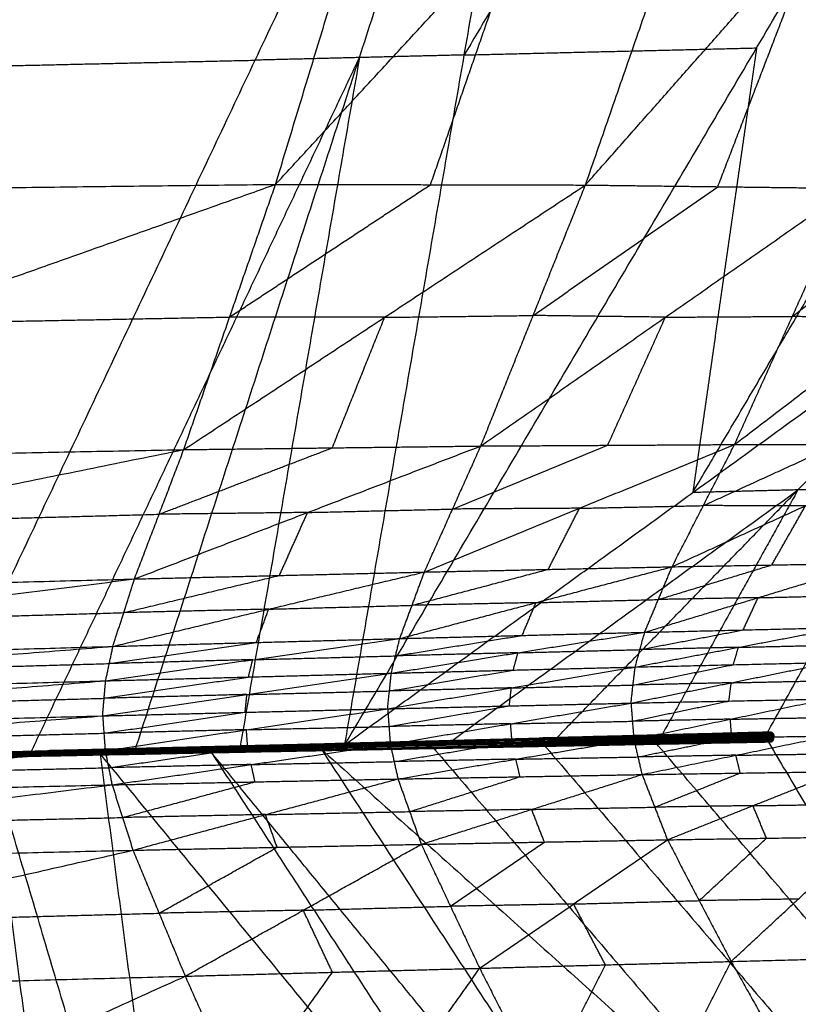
# Model space of a CAD drawing. Header units: millimetres. Extents: x -106 to 110, y -96 to 120.
# Tile 927 of 1020: x 106.1 to 107.42, y 14.68 to 16.34. Entities that reach past the tile are written whole.
import ezdxf

# ---------------------------------------------------------------- set-up
doc = ezdxf.new("R2010")
doc.units = ezdxf.units.MM
doc.header["$MEASUREMENT"] = 0
doc.layers.add('Default', color=7, linetype='Continuous', true_color=0x000000)

msp = doc.modelspace()

# ---------------------------------------------------------------- linework, layer by layer
at = {"layer": 'Default'}
for points in [[(106.6548, 15.118, 12.2465), (107.351, 16.2961, 11.5933), (108.0472, 17.4743, 10.9402)], [(105.9475, 15.1005, 11.8203), (106.5031, 16.2754, 11.0825), (107.0587, 17.4504, 10.3447)], [(106.3003, 15.1092, 12.0322), (106.6795, 16.2798, 11.1885), (107.0587, 17.4504, 10.3447)], [(106.6548, 15.118, 12.2465), (106.8567, 16.2842, 11.2956), (107.0587, 17.4504, 10.3447)], [(107.5529, 17.4623, 10.6424), (107.2048, 16.8733, 10.969), (106.8567, 16.2842, 11.2956)], [(106.5466, 17.4389, 10.0416), (106.2688, 16.8514, 10.4106), (105.991, 16.2639, 10.7795)], [(105.311, 16.0509, 13.5824), (106.0641, 16.518, 13.6218), (106.8172, 16.9851, 13.6612)], [(106.5376, 16.0654, 13.6896), (106.6774, 16.5252, 13.6754), (106.8172, 16.9851, 13.6612)], [(106.5376, 16.0654, 13.6896), (106.9584, 16.522, 13.6107), (107.3792, 16.9785, 13.5318)], [(107.0616, 16.0643, 13.6201), (107.2204, 16.5214, 13.576), (107.3792, 16.9785, 13.5318)], [(107.0616, 16.0643, 13.6201), (107.4598, 16.515, 13.474), (107.8581, 16.9656, 13.3278)], [(107.243, 15.5443, 12.1275), (107.5911, 16.1333, 11.801), (107.9392, 16.7224, 11.4744)], [(106.7996, 16.0649, 13.6549), (106.879, 16.2934, 13.6328), (106.9584, 16.522, 13.6107)], [(107.2854, 16.0615, 13.5527), (107.3726, 16.2882, 13.5133), (107.4598, 16.515, 13.474)], [(106.8567, 16.2842, 11.2956), (106.7681, 16.282, 11.242), (106.6795, 16.2798, 11.1885)], [(106.8567, 16.2842, 11.2956), (107.1038, 16.2902, 11.4444), (107.351, 16.2961, 11.5933)], [(107.351, 16.2961, 11.5933), (107.297, 15.9202, 11.8604), (107.243, 15.5443, 12.1275)], [(105.991, 16.2639, 10.7795), (106.2471, 16.2697, 10.931), (106.5031, 16.2754, 11.0825)], [(106.1239, 15.1048, 11.9263), (106.4017, 15.6923, 11.5574), (106.6795, 16.2798, 11.1885)], [(106.6795, 16.2798, 11.1885), (106.5785, 15.6967, 11.6639), (106.4775, 15.1136, 12.1394)], [(106.6795, 16.2798, 11.1885), (106.5913, 16.2776, 11.1355), (106.5031, 16.2754, 11.0825)], [(105.2071, 15.5938, 13.5599), (105.8724, 15.8296, 13.6248), (106.5376, 16.0654, 13.6896)], [(105.311, 16.0509, 13.5824), (105.9243, 16.0581, 13.636), (106.5376, 16.0654, 13.6896)], [(106.3824, 15.6169, 13.7106), (106.46, 15.8411, 13.7001), (106.5376, 16.0654, 13.6896)], [(106.3824, 15.6169, 13.7106), (106.722, 15.8406, 13.6654), (107.0616, 16.0643, 13.6201)], [(106.46, 15.8411, 13.7001), (106.6298, 15.953, 13.6775), (106.7996, 16.0649, 13.6549)], [(106.5376, 16.0654, 13.6896), (106.7996, 16.0649, 13.6549), (107.0616, 16.0643, 13.6201)], [(106.8847, 15.623, 13.6748), (106.9732, 15.8437, 13.6475), (107.0616, 16.0643, 13.6201)], [(106.8847, 15.623, 13.6748), (107.1969, 15.8408, 13.58), (107.5091, 16.0587, 13.4852)], [(106.9732, 15.8437, 13.6475), (107.1293, 15.9526, 13.6001), (107.2854, 16.0615, 13.5527)], [(107.0616, 16.0643, 13.6201), (107.2854, 16.0615, 13.5527), (107.5091, 16.0587, 13.4852)], [(107.3138, 15.6255, 13.5786), (107.4114, 15.8421, 13.5319), (107.5091, 16.0587, 13.4852)], [(107.4114, 15.8421, 13.5319), (107.5503, 15.9481, 13.4627), (107.6891, 16.0541, 13.3936)], [(107.3138, 15.6255, 13.5786), (107.5915, 15.8375, 13.4403), (107.8692, 16.0495, 13.302)], [(106.6548, 15.118, 12.2465), (107.243, 15.5443, 12.1275), (107.8312, 15.9705, 12.0086)], [(107.0107, 15.1271, 12.4628), (107.421, 15.5488, 12.2357), (107.8312, 15.9705, 12.0086)], [(107.3681, 15.1362, 12.6812), (107.5997, 15.5534, 12.3449), (107.8312, 15.9705, 12.0086)], [(105.8724, 15.8296, 13.6248), (106.1662, 15.8354, 13.6625), (106.46, 15.8411, 13.7001)], [(106.722, 15.8406, 13.6654), (106.591, 15.8409, 13.6827), (106.46, 15.8411, 13.7001)], [(106.6335, 15.6199, 13.6927), (106.6778, 15.7303, 13.679), (106.722, 15.8406, 13.6654)], [(106.722, 15.8406, 13.6654), (106.8476, 15.8421, 13.6564), (106.9732, 15.8437, 13.6475)], [(107.1969, 15.8408, 13.58), (107.085, 15.8422, 13.6137), (106.9732, 15.8437, 13.6475)], [(107.0993, 15.6242, 13.6267), (107.1481, 15.7325, 13.6034), (107.1969, 15.8408, 13.58)], [(107.1969, 15.8408, 13.58), (107.3042, 15.8415, 13.5559), (107.4114, 15.8421, 13.5319)], [(107.5915, 15.8375, 13.4403), (107.5015, 15.8398, 13.4861), (107.4114, 15.8421, 13.5319)], [(105.1515, 15.3673, 13.5492), (105.7669, 15.4921, 13.6299), (106.3824, 15.6169, 13.7106)], [(105.2071, 15.5938, 13.5599), (105.7948, 15.6053, 13.6353), (106.3824, 15.6169, 13.7106)], [(106.299, 15.3982, 13.7238), (106.5918, 15.5106, 13.6993), (106.8847, 15.623, 13.6748)], [(106.299, 15.3982, 13.7238), (106.3407, 15.5076, 13.7172), (106.3824, 15.6169, 13.7106)], [(106.3407, 15.5076, 13.7172), (106.4871, 15.5638, 13.705), (106.6335, 15.6199, 13.6927)], [(106.3824, 15.6169, 13.7106), (106.6335, 15.6199, 13.6927), (106.8847, 15.623, 13.6748)], [(106.7893, 15.4099, 13.7065), (107.0516, 15.5177, 13.6425), (107.3138, 15.6255, 13.5786)], [(106.7893, 15.4099, 13.7065), (106.837, 15.5164, 13.6906), (106.8847, 15.623, 13.6748)], [(106.837, 15.5164, 13.6906), (106.9681, 15.5703, 13.6587), (107.0993, 15.6242, 13.6267)], [(106.8847, 15.623, 13.6748), (107.0993, 15.6242, 13.6267), (107.3138, 15.6255, 13.5786)], [(107.2081, 15.4188, 13.6313), (107.261, 15.5222, 13.6049), (107.3138, 15.6255, 13.5786)], [(107.2081, 15.4188, 13.6313), (107.4337, 15.5219, 13.5337), (107.6593, 15.625, 13.4362)], [(107.261, 15.5222, 13.6049), (107.3738, 15.5737, 13.5561), (107.4866, 15.6253, 13.5074)], [(107.3138, 15.6255, 13.5786), (107.4866, 15.6253, 13.5074), (107.6593, 15.625, 13.4362)], [(107.5997, 15.5534, 12.3449), (107.5103, 15.5511, 12.2903), (107.421, 15.5488, 12.2357)], [(106.8327, 15.1225, 12.3546), (107.1269, 15.3357, 12.2952), (107.421, 15.5488, 12.2357)], [(107.421, 15.5488, 12.2357), (107.3052, 15.3402, 12.4039), (107.1894, 15.1316, 12.572)], [(107.421, 15.5488, 12.2357), (107.332, 15.5465, 12.1816), (107.243, 15.5443, 12.1275)], [(107.0516, 15.5177, 13.6425), (106.9443, 15.5171, 13.6666), (106.837, 15.5164, 13.6906)], [(106.9987, 15.4144, 13.6689), (107.0251, 15.466, 13.6557), (107.0516, 15.5177, 13.6425)], [(107.0516, 15.5177, 13.6425), (107.1563, 15.52, 13.6237), (107.261, 15.5222, 13.6049)], [(107.4337, 15.5219, 13.5337), (107.3473, 15.522, 13.5693), (107.261, 15.5222, 13.6049)], [(107.3767, 15.4219, 13.5712), (107.4052, 15.4719, 13.5525), (107.4337, 15.5219, 13.5337)], [(105.7669, 15.4921, 13.6299), (106.0538, 15.4999, 13.6736), (106.3407, 15.5076, 13.7172)], [(106.5918, 15.5106, 13.6993), (106.4662, 15.5091, 13.7083), (106.3407, 15.5076, 13.7172)], [(106.5441, 15.4041, 13.7152), (106.568, 15.4573, 13.7072), (106.5918, 15.5106, 13.6993)], [(106.5918, 15.5106, 13.6993), (106.7144, 15.5135, 13.695), (106.837, 15.5164, 13.6906)], [(106.7476, 15.2974, 13.7218), (106.9779, 15.3581, 13.6766), (107.2081, 15.4188, 13.6313)], [(106.7893, 15.4099, 13.7065), (106.9987, 15.4144, 13.6689), (107.2081, 15.4188, 13.6313)], [(107.1617, 15.308, 13.6562), (107.3535, 15.3665, 13.5836), (107.5453, 15.4249, 13.5111)], [(107.1617, 15.308, 13.6562), (107.1849, 15.3634, 13.6437), (107.2081, 15.4188, 13.6313)], [(107.1849, 15.3634, 13.6437), (107.2808, 15.3927, 13.6074), (107.3767, 15.4219, 13.5712)], [(107.2081, 15.4188, 13.6313), (107.3767, 15.4219, 13.5712), (107.5453, 15.4249, 13.5111)], [(106.2627, 15.2842, 13.7308), (106.526, 15.3471, 13.7187), (106.7893, 15.4099, 13.7065)], [(106.2808, 15.3412, 13.7273), (106.4125, 15.3727, 13.7212), (106.5441, 15.4041, 13.7152)], [(106.299, 15.3982, 13.7238), (106.5441, 15.4041, 13.7152), (106.7893, 15.4099, 13.7065)], [(106.7476, 15.2974, 13.7218), (106.7685, 15.3536, 13.7142), (106.7893, 15.4099, 13.7065)], [(106.7685, 15.3536, 13.7142), (106.8836, 15.384, 13.6915), (106.9987, 15.4144, 13.6689)], [(105.1276, 15.2515, 13.5451), (105.7133, 15.3249, 13.6345), (106.299, 15.3982, 13.7238)], [(105.1515, 15.3673, 13.5492), (105.7252, 15.3828, 13.6365), (106.299, 15.3982, 13.7238)], [(106.2627, 15.2842, 13.7308), (106.2808, 15.3412, 13.7273), (106.299, 15.3982, 13.7238)], [(107.3535, 15.3665, 13.5836), (107.4368, 15.3685, 13.5561), (107.5201, 15.3704, 13.5285)], [(106.526, 15.3471, 13.7187), (106.6472, 15.3504, 13.7164), (106.7685, 15.3536, 13.7142)], [(106.9779, 15.3581, 13.6766), (106.8732, 15.3559, 13.6954), (106.7685, 15.3536, 13.7142)], [(106.9546, 15.3027, 13.689), (106.9663, 15.3304, 13.6828), (106.9779, 15.3581, 13.6766)], [(106.9779, 15.3581, 13.6766), (107.0814, 15.3608, 13.6601), (107.1849, 15.3634, 13.6437)], [(107.3535, 15.3665, 13.5836), (107.2692, 15.365, 13.6137), (107.1849, 15.3634, 13.6437)], [(107.3284, 15.312, 13.6011), (107.3409, 15.3392, 13.5924), (107.3535, 15.3665, 13.5836)], [(105.7133, 15.3249, 13.6345), (105.9971, 15.333, 13.6809), (106.2808, 15.3412, 13.7273)], [(106.526, 15.3471, 13.7187), (106.4034, 15.3441, 13.723), (106.2808, 15.3412, 13.7273)], [(106.5051, 15.2908, 13.7263), (106.5156, 15.3189, 13.7225), (106.526, 15.3471, 13.7187)], [(106.7333, 15.2389, 13.728), (106.9475, 15.2734, 13.6921), (107.1617, 15.308, 13.6562)], [(106.7404, 15.2681, 13.7249), (106.8475, 15.2854, 13.707), (106.9546, 15.3027, 13.689)], [(106.7476, 15.2974, 13.7218), (106.9546, 15.3027, 13.689), (107.1617, 15.308, 13.6562)], [(107.1457, 15.2493, 13.6658), (107.3203, 15.2826, 13.6059), (107.495, 15.316, 13.546)], [(107.1457, 15.2493, 13.6658), (107.1537, 15.2787, 13.661), (107.1617, 15.308, 13.6562)], [(107.1537, 15.2787, 13.661), (107.241, 15.2953, 13.631), (107.3284, 15.312, 13.6011)], [(107.1617, 15.308, 13.6562), (107.3284, 15.312, 13.6011), (107.495, 15.316, 13.546)], [(105.1198, 15.194, 13.5439), (105.6912, 15.2391, 13.6374), (106.2627, 15.2842, 13.7308)], [(105.1276, 15.2515, 13.5451), (105.6952, 15.2678, 13.638), (106.2627, 15.2842, 13.7308)], [(106.2503, 15.226, 13.7338), (106.499, 15.2617, 13.7278), (106.7476, 15.2974, 13.7218)], [(106.2503, 15.226, 13.7338), (106.2565, 15.2551, 13.7323), (106.2627, 15.2842, 13.7308)], [(106.2565, 15.2551, 13.7323), (106.3808, 15.2729, 13.7293), (106.5051, 15.2908, 13.7263)], [(106.2627, 15.2842, 13.7308), (106.5051, 15.2908, 13.7263), (106.7476, 15.2974, 13.7218)], [(106.7333, 15.2389, 13.728), (106.7404, 15.2681, 13.7249), (106.7476, 15.2974, 13.7218)], [(107.3203, 15.2826, 13.6059), (107.4033, 15.2846, 13.5792), (107.4863, 15.2865, 13.5526)], [(106.499, 15.2617, 13.7278), (106.6197, 15.2649, 13.7264), (106.7404, 15.2681, 13.7249)], [(106.9475, 15.2734, 13.6921), (106.844, 15.2708, 13.7085), (106.7404, 15.2681, 13.7249)], [(106.9395, 15.2441, 13.6969), (106.9435, 15.2588, 13.6945), (106.9475, 15.2734, 13.6921)], [(106.9475, 15.2734, 13.6921), (107.0506, 15.2761, 13.6765), (107.1537, 15.2787, 13.661)], [(107.3203, 15.2826, 13.6059), (107.237, 15.2806, 13.6334), (107.1537, 15.2787, 13.661)], [(107.3116, 15.2532, 13.6125), (107.316, 15.2679, 13.6092), (107.3203, 15.2826, 13.6059)], [(105.6912, 15.2391, 13.6374), (105.9739, 15.2471, 13.6849), (106.2565, 15.2551, 13.7323)], [(106.499, 15.2617, 13.7278), (106.3777, 15.2584, 13.7301), (106.2565, 15.2551, 13.7323)], [(106.4918, 15.2324, 13.7309), (106.4954, 15.247, 13.7294), (106.499, 15.2617, 13.7278)], [(107.1386, 15.1883, 13.6713), (107.3081, 15.2227, 13.6152), (107.4776, 15.2571, 13.5592)], [(107.1421, 15.2188, 13.6685), (107.2269, 15.236, 13.6405), (107.3116, 15.2532, 13.6125)], [(107.1457, 15.2493, 13.6658), (107.3116, 15.2532, 13.6125), (107.4776, 15.2571, 13.5592)], [(106.2452, 15.1667, 13.7359), (106.4892, 15.2028, 13.7319), (106.7333, 15.2389, 13.728)], [(106.2503, 15.226, 13.7338), (106.4918, 15.2324, 13.7309), (106.7333, 15.2389, 13.728)], [(106.7271, 15.1787, 13.7317), (106.9364, 15.214, 13.6987), (107.1457, 15.2493, 13.6658)], [(106.7271, 15.1787, 13.7317), (106.7302, 15.2088, 13.7298), (106.7333, 15.2389, 13.728)], [(106.7302, 15.2088, 13.7298), (106.8348, 15.2264, 13.7133), (106.9395, 15.2441, 13.6969)], [(106.7333, 15.2389, 13.728), (106.9395, 15.2441, 13.6969), (107.1457, 15.2493, 13.6658)], [(107.1386, 15.1883, 13.6713), (107.1421, 15.2188, 13.6685), (107.1457, 15.2493, 13.6658)], [(105.1169, 15.1364, 13.5437), (105.6836, 15.1812, 13.6387), (106.2503, 15.226, 13.7338)], [(105.1198, 15.194, 13.5439), (105.685, 15.21, 13.6389), (106.2503, 15.226, 13.7338)], [(106.2452, 15.1667, 13.7359), (106.2477, 15.1964, 13.7349), (106.2503, 15.226, 13.7338)], [(106.2477, 15.1964, 13.7349), (106.3698, 15.2144, 13.7329), (106.4918, 15.2324, 13.7309)], [(106.9364, 15.214, 13.6987), (107.0393, 15.2164, 13.6836), (107.1421, 15.2188, 13.6685)], [(107.3081, 15.2227, 13.6152), (107.2251, 15.2207, 13.6419), (107.1421, 15.2188, 13.6685)], [(107.3042, 15.1918, 13.6189), (107.3062, 15.2072, 13.6171), (107.3081, 15.2227, 13.6152)], [(107.3081, 15.2227, 13.6152), (107.3909, 15.2244, 13.5891), (107.4737, 15.2262, 13.5629)], [(106.4892, 15.2028, 13.7319), (106.3685, 15.1996, 13.7334), (106.2477, 15.1964, 13.7349)], [(106.4861, 15.1727, 13.7338), (106.4877, 15.1878, 13.7329), (106.4892, 15.2028, 13.7319)], [(106.4892, 15.2028, 13.7319), (106.6097, 15.2058, 13.7309), (106.7302, 15.2088, 13.7298)], [(106.9364, 15.214, 13.6987), (106.8333, 15.2114, 13.7143), (106.7302, 15.2088, 13.7298)], [(106.9329, 15.1835, 13.7015), (106.9346, 15.1987, 13.7001), (106.9364, 15.214, 13.6987)], [(105.6836, 15.1812, 13.6387), (105.9657, 15.1888, 13.6868), (106.2477, 15.1964, 13.7349)], [(106.7271, 15.1787, 13.7317), (106.9329, 15.1835, 13.7015), (107.1386, 15.1883, 13.6713)], [(106.7316, 15.1186, 13.732), (106.9351, 15.1534, 13.7016), (107.1386, 15.1883, 13.6713)], [(107.1386, 15.1883, 13.6713), (107.3042, 15.1918, 13.6189), (107.4698, 15.1952, 13.5666)], [(107.1386, 15.1883, 13.6713), (107.141, 15.1576, 13.6712), (107.1434, 15.127, 13.6712)], [(107.141, 15.1576, 13.6712), (107.2226, 15.1747, 13.6451), (107.3042, 15.1918, 13.6189)], [(107.1434, 15.127, 13.6712), (107.3066, 15.1611, 13.6189), (107.4698, 15.1952, 13.5666)], [(106.2452, 15.1667, 13.7359), (106.4861, 15.1727, 13.7338), (106.7271, 15.1787, 13.7317)], [(106.2473, 15.1373, 13.7362), (106.3667, 15.155, 13.735), (106.4861, 15.1727, 13.7338)], [(106.2495, 15.1078, 13.7365), (106.4883, 15.1433, 13.7341), (106.7271, 15.1787, 13.7317)], [(106.7271, 15.1787, 13.7317), (106.7294, 15.1487, 13.7318), (106.7316, 15.1186, 13.732)], [(106.7294, 15.1487, 13.7318), (106.8311, 15.1661, 13.7167), (106.9329, 15.1835, 13.7015)], [(105.1169, 15.1364, 13.5437), (105.681, 15.1516, 13.6398), (106.2452, 15.1667, 13.7359)], [(105.1206, 15.0796, 13.5444), (105.6829, 15.1232, 13.6402), (106.2452, 15.1667, 13.7359)], [(106.2452, 15.1667, 13.7359), (106.2473, 15.1373, 13.7362), (106.2495, 15.1078, 13.7365)], [(106.9351, 15.1534, 13.7016), (106.8323, 15.1511, 13.7167), (106.7294, 15.1487, 13.7318)], [(106.9351, 15.1534, 13.7016), (107.0381, 15.1555, 13.6864), (107.141, 15.1576, 13.6712)], [(106.9375, 15.1228, 13.7016), (106.9363, 15.1381, 13.7016), (106.9351, 15.1534, 13.7016)], [(107.3066, 15.1611, 13.6189), (107.2238, 15.1594, 13.6451), (107.141, 15.1576, 13.6712)], [(107.3066, 15.1611, 13.6189), (107.3894, 15.1626, 13.5926), (107.4723, 15.164, 13.5662)], [(107.309, 15.1299, 13.6186), (107.3078, 15.1455, 13.6187), (107.3066, 15.1611, 13.6189)], [(105.6829, 15.1232, 13.6402), (105.9651, 15.1302, 13.6882), (106.2473, 15.1373, 13.7362)], [(106.4883, 15.1433, 13.7341), (106.3678, 15.1403, 13.7351), (106.2473, 15.1373, 13.7362)], [(106.4883, 15.1433, 13.7341), (106.6088, 15.146, 13.733), (106.7294, 15.1487, 13.7318)], [(106.4906, 15.1132, 13.7342), (106.4894, 15.1283, 13.7341), (106.4883, 15.1433, 13.7341)], [(106.5639, 15.1127, 12.1694), (106.972, 15.1237, 12.4172), (107.38, 15.1346, 12.665)], [(106.5809, 15.1176, 12.1829), (106.9782, 15.1285, 12.427), (107.3755, 15.1395, 12.671)], [(106.5809, 15.1176, 12.1829), (106.9799, 15.1273, 12.4247), (107.3788, 15.1371, 12.6665)], [(106.5809, 15.1176, 12.1829), (106.9804, 15.1261, 12.4239), (107.38, 15.1346, 12.665)], [(106.5963, 15.1192, 12.2027), (106.9859, 15.1293, 12.4368), (107.3755, 15.1395, 12.671)], [(106.5963, 15.1192, 12.2027), (106.9835, 15.1292, 12.4401), (107.3707, 15.1392, 12.6776)], [(106.5963, 15.1192, 12.2027), (106.9827, 15.1287, 12.4411), (107.3692, 15.1382, 12.6796)], [(107.3771, 15.1383, 12.6687), (107.1777, 15.1334, 12.5478), (106.9782, 15.1285, 12.427)], [(106.9804, 15.1261, 12.4239), (107.1799, 15.131, 12.5448), (107.3794, 15.1358, 12.6657)], [(107.37, 15.1387, 12.6786), (107.1763, 15.1337, 12.5599), (106.9827, 15.1287, 12.4411)], [(107.3731, 15.1393, 12.6743), (107.1783, 15.1342, 12.5572), (106.9835, 15.1292, 12.4401)], [(106.9835, 15.1292, 12.4401), (107.1767, 15.1339, 12.5594), (107.37, 15.1387, 12.6786)], [(107.0107, 15.1271, 12.4628), (107.19, 15.1326, 12.5712), (107.3692, 15.1382, 12.6796)], [(107.0107, 15.1271, 12.4628), (107.1896, 15.1322, 12.5717), (107.3685, 15.1374, 12.6806)], [(107.0107, 15.1271, 12.4628), (107.1895, 15.132, 12.5719), (107.3683, 15.1369, 12.681)], [(107.0107, 15.1271, 12.4628), (107.1894, 15.1316, 12.572), (107.3681, 15.1362, 12.6812)], [(107.3682, 15.1365, 12.6811), (107.2788, 15.1341, 12.6265), (107.1894, 15.1316, 12.572)], [(107.3689, 15.1378, 12.6801), (107.2793, 15.135, 12.6259), (107.1896, 15.1322, 12.5717)], [(107.1896, 15.1322, 12.5717), (107.279, 15.1347, 12.6262), (107.3684, 15.1371, 12.6808)], [(107.3681, 15.1362, 12.6812), (107.3682, 15.1365, 12.6811), (107.3683, 15.1369, 12.681)], [(107.3683, 15.1369, 12.681), (107.3684, 15.1371, 12.6808), (107.3685, 15.1374, 12.6806)], [(107.3685, 15.1374, 12.6806), (107.3689, 15.1378, 12.6801), (107.3692, 15.1382, 12.6796)], [(107.3692, 15.1382, 12.6796), (107.37, 15.1387, 12.6786), (107.3707, 15.1392, 12.6776)], [(107.3707, 15.1392, 12.6776), (107.3731, 15.1393, 12.6743), (107.3755, 15.1395, 12.671)], [(107.3755, 15.1395, 12.671), (107.3771, 15.1383, 12.6687), (107.3788, 15.1371, 12.6665)], [(107.3788, 15.1371, 12.6665), (107.3794, 15.1358, 12.6657), (107.38, 15.1346, 12.665)], [(107.38, 15.1346, 12.665), (107.3802, 15.1329, 12.6647), (107.3804, 15.1311, 12.6645)], [(105.6978, 15.0957, 11.656), (106.1393, 15.1066, 11.9195), (106.5809, 15.1176, 12.1829)], [(105.7078, 15.0965, 11.67), (106.152, 15.1078, 11.9363), (106.5963, 15.1192, 12.2027)], [(105.7078, 15.0965, 11.67), (106.1444, 15.107, 11.9265), (106.5809, 15.1176, 12.1829)], [(105.9475, 15.1005, 11.8203), (106.2719, 15.1098, 12.0115), (106.5963, 15.1192, 12.2027)], [(106.1444, 15.107, 11.9265), (106.3665, 15.1127, 12.0596), (106.5886, 15.1184, 12.1928)], [(106.5886, 15.1184, 12.1928), (106.3703, 15.1131, 12.0646), (106.152, 15.1078, 11.9363)], [(106.2495, 15.1078, 13.7365), (106.4906, 15.1132, 13.7342), (106.7316, 15.1186, 13.732)], [(106.2612, 15.0501, 13.7358), (106.4964, 15.0844, 13.7339), (106.7316, 15.1186, 13.732)], [(106.3003, 15.1092, 12.0322), (106.4483, 15.1142, 12.1174), (106.5963, 15.1192, 12.2027)], [(106.3003, 15.1092, 12.0322), (106.4775, 15.1136, 12.1394), (106.6548, 15.118, 12.2465)], [(106.6255, 15.1186, 12.2246), (106.5515, 15.1161, 12.182), (106.4775, 15.1136, 12.1394)], [(106.5266, 15.1063, 12.1597), (106.9515, 15.1146, 12.4151), (107.3763, 15.1229, 12.6705)], [(106.5266, 15.1063, 12.1597), (106.9492, 15.1145, 12.4181), (107.3718, 15.1226, 12.6766)], [(106.5266, 15.1063, 12.1597), (106.759, 15.112, 12.3045), (106.9914, 15.1178, 12.4494)], [(106.5458, 15.1081, 12.1618), (106.9629, 15.118, 12.4134), (107.3801, 15.1278, 12.665)], [(106.5458, 15.1081, 12.1618), (106.9625, 15.1168, 12.4141), (107.3792, 15.1255, 12.6664)], [(106.5458, 15.1081, 12.1618), (106.961, 15.1155, 12.4161), (107.3763, 15.1229, 12.6705)], [(106.972, 15.1203, 12.4172), (106.7634, 15.1153, 12.2914), (106.5548, 15.1104, 12.1656)], [(106.5639, 15.1127, 12.1694), (106.9722, 15.1219, 12.4169), (107.3804, 15.1311, 12.6645)], [(106.5639, 15.1127, 12.1694), (106.972, 15.1203, 12.4172), (107.3801, 15.1278, 12.665)], [(106.5639, 15.1127, 12.1694), (106.5724, 15.1151, 12.1761), (106.5809, 15.1176, 12.1829)], [(106.9804, 15.1261, 12.4239), (106.7764, 15.1206, 12.3), (106.5724, 15.1151, 12.1761)], [(106.5809, 15.1176, 12.1829), (106.5886, 15.1184, 12.1928), (106.5963, 15.1192, 12.2027)], [(106.5886, 15.1184, 12.1928), (106.7834, 15.1234, 12.3099), (106.9782, 15.1285, 12.427)], [(106.5963, 15.1192, 12.2027), (106.8035, 15.1231, 12.3327), (107.0107, 15.1271, 12.4628)], [(106.5963, 15.1192, 12.2027), (106.6255, 15.1186, 12.2246), (106.6548, 15.118, 12.2465)], [(106.6152, 15.1102, 12.2209), (106.8033, 15.114, 12.3352), (106.9914, 15.1178, 12.4494)], [(106.8327, 15.1225, 12.3546), (106.7291, 15.1206, 12.2896), (106.6255, 15.1186, 12.2246)], [(106.6548, 15.118, 12.2465), (106.8327, 15.1225, 12.3546), (107.0107, 15.1271, 12.4628)], [(106.7316, 15.1186, 13.732), (106.9375, 15.1228, 13.7016), (107.1434, 15.127, 13.6712)], [(106.7316, 15.1186, 13.732), (106.7381, 15.0893, 13.7307), (106.7446, 15.06, 13.7294)], [(106.7381, 15.0893, 13.7307), (106.8378, 15.1061, 13.7161), (106.9375, 15.1228, 13.7016)], [(106.7446, 15.06, 13.7294), (106.944, 15.0935, 13.7003), (107.1434, 15.127, 13.6712)], [(106.759, 15.112, 12.3045), (106.9703, 15.1161, 12.4338), (107.1816, 15.1202, 12.563)], [(107.19, 15.1326, 12.5712), (106.9967, 15.1279, 12.452), (106.8035, 15.1231, 12.3327)], [(106.8035, 15.1231, 12.3327), (106.8181, 15.1228, 12.3437), (106.8327, 15.1225, 12.3546)], [(106.9492, 15.1145, 12.4181), (107.1616, 15.1186, 12.5458), (107.3741, 15.1227, 12.6735)], [(107.3741, 15.1227, 12.6735), (107.1628, 15.1187, 12.5443), (106.9515, 15.1146, 12.4151)], [(107.3777, 15.1242, 12.6684), (107.1701, 15.1205, 12.5413), (106.9625, 15.1168, 12.4141)], [(106.9629, 15.118, 12.4134), (106.9627, 15.1174, 12.4137), (106.9625, 15.1168, 12.4141)], [(107.3797, 15.1267, 12.6657), (107.1713, 15.1223, 12.5395), (106.9629, 15.118, 12.4134)], [(106.9629, 15.118, 12.4134), (106.9675, 15.1191, 12.4153), (106.972, 15.1203, 12.4172)], [(106.972, 15.1203, 12.4172), (107.1762, 15.1249, 12.541), (107.3803, 15.1295, 12.6647)], [(106.972, 15.1237, 12.4172), (106.9762, 15.1249, 12.4206), (106.9804, 15.1261, 12.4239)], [(106.972, 15.1237, 12.4172), (106.9721, 15.1228, 12.4171), (106.9722, 15.1219, 12.4169)], [(106.9722, 15.1219, 12.4169), (106.9721, 15.1211, 12.4171), (106.972, 15.1203, 12.4172)], [(106.9722, 15.1219, 12.4169), (107.1762, 15.1274, 12.5408), (107.3802, 15.1329, 12.6647)], [(106.9782, 15.1285, 12.427), (106.982, 15.1289, 12.4319), (106.9859, 15.1293, 12.4368)], [(106.9782, 15.1285, 12.427), (106.979, 15.1279, 12.4258), (106.9799, 15.1273, 12.4247)], [(106.9799, 15.1273, 12.4247), (106.9802, 15.1267, 12.4243), (106.9804, 15.1261, 12.4239)], [(106.9827, 15.1287, 12.4411), (107.0864, 15.1307, 12.5062), (107.19, 15.1326, 12.5712)], [(106.9835, 15.1292, 12.4401), (106.9847, 15.1292, 12.4385), (106.9859, 15.1293, 12.4368)], [(106.9914, 15.1178, 12.4494), (107.1803, 15.1215, 12.5648), (107.3692, 15.1253, 12.6802)], [(106.9914, 15.1178, 12.4494), (107.1803, 15.1212, 12.5647), (107.3693, 15.1247, 12.68)], [(106.9914, 15.1178, 12.4494), (107.1805, 15.121, 12.5645), (107.3696, 15.1242, 12.6796)], [(106.9914, 15.1178, 12.4494), (107.1816, 15.1202, 12.563), (107.3718, 15.1226, 12.6766)], [(106.9914, 15.1178, 12.4494), (107.6209, 14.3808, 11.9829), (108.2505, 13.6439, 11.5164)], [(107.1434, 15.127, 13.6712), (107.309, 15.1299, 13.6186), (107.4747, 15.1328, 13.5659)], [(107.1434, 15.127, 13.6712), (107.1503, 15.0972, 13.6688), (107.1573, 15.0675, 13.6665)], [(107.1503, 15.0972, 13.6688), (107.2297, 15.1136, 13.6437), (107.309, 15.1299, 13.6186)], [(107.1573, 15.0675, 13.6665), (107.316, 15.1001, 13.6162), (107.4747, 15.1328, 13.5659)], [(107.3692, 15.125, 12.6801), (107.2748, 15.1231, 12.6224), (107.1803, 15.1212, 12.5647)], [(107.1803, 15.1212, 12.5647), (107.2749, 15.1228, 12.6222), (107.3695, 15.1244, 12.6798)], [(107.1803, 15.1212, 12.5647), (107.1803, 15.1214, 12.5647), (107.1803, 15.1215, 12.5648)], [(107.8098, 14.3846, 12.0983), (107.495, 14.7531, 12.3315), (107.1803, 15.1215, 12.5648)], [(107.3695, 15.1244, 12.6798), (107.275, 15.1227, 12.6221), (107.1805, 15.121, 12.5645)], [(107.1805, 15.121, 12.5645), (107.2756, 15.1222, 12.6213), (107.3707, 15.1234, 12.6781)], [(107.3707, 15.1234, 12.6781), (107.2762, 15.1218, 12.6206), (107.1816, 15.1202, 12.563)], [(107.1894, 15.1316, 12.572), (107.1895, 15.1318, 12.5719), (107.1895, 15.132, 12.5719)], [(107.1895, 15.132, 12.5719), (107.1896, 15.1321, 12.5718), (107.1896, 15.1322, 12.5717)], [(107.1896, 15.1322, 12.5717), (107.1898, 15.1324, 12.5715), (107.19, 15.1326, 12.5712)], [(107.3692, 15.1253, 12.6802), (107.3692, 15.125, 12.6801), (107.3693, 15.1247, 12.68)], [(107.3692, 15.1253, 12.6802), (107.8098, 14.3846, 12.0983), (108.2505, 13.6439, 11.5164)], [(107.3693, 15.1247, 12.68), (107.3695, 15.1244, 12.6798), (107.3696, 15.1242, 12.6796)], [(107.3696, 15.1242, 12.6796), (107.3707, 15.1234, 12.6781), (107.3718, 15.1226, 12.6766)], [(107.3718, 15.1226, 12.6766), (107.3741, 15.1227, 12.6735), (107.3763, 15.1229, 12.6705)], [(107.3763, 15.1229, 12.6705), (107.3777, 15.1242, 12.6684), (107.3792, 15.1255, 12.6664)], [(107.3792, 15.1255, 12.6664), (107.3797, 15.1267, 12.6657), (107.3801, 15.1278, 12.665)], [(107.3801, 15.1278, 12.665), (107.3803, 15.1295, 12.6647), (107.3804, 15.1311, 12.6645)], [(105.1206, 15.0796, 13.5444), (105.685, 15.0937, 13.6405), (106.2495, 15.1078, 13.7365)], [(105.1293, 15.0235, 13.546), (105.6894, 15.0657, 13.6412), (106.2495, 15.1078, 13.7365)], [(105.6604, 15.0893, 11.6412), (106.0935, 15.0978, 11.9004), (106.5266, 15.1063, 12.1597)], [(105.6604, 15.0893, 11.6412), (105.9506, 15.0959, 11.8181), (106.2408, 15.1025, 11.995)], [(105.6737, 15.0903, 11.6418), (106.1097, 15.0992, 11.9018), (106.5458, 15.1081, 12.1618)], [(105.6737, 15.0903, 11.6418), (106.1002, 15.0983, 11.9007), (106.5266, 15.1063, 12.1597)], [(105.6863, 15.0929, 11.6466), (106.1251, 15.1028, 11.908), (106.5639, 15.1127, 12.1694)], [(105.6863, 15.0929, 11.6466), (106.116, 15.1005, 11.9042), (106.5458, 15.1081, 12.1618)], [(106.1308, 15.1042, 11.9127), (105.9114, 15.0993, 11.782), (105.692, 15.0943, 11.6513)], [(105.6978, 15.0957, 11.656), (106.1308, 15.1042, 11.9127), (106.5639, 15.1127, 12.1694)], [(106.1444, 15.107, 11.9265), (105.9236, 15.1016, 11.7947), (105.7028, 15.0961, 11.663)], [(106.2719, 15.1098, 12.0115), (106.0498, 15.1042, 11.8783), (105.8276, 15.0985, 11.7452)], [(105.8685, 15.0948, 11.7718), (106.0547, 15.0987, 11.8834), (106.2408, 15.1025, 11.995)], [(105.9475, 15.1005, 11.8203), (106.1239, 15.1048, 11.9263), (106.3003, 15.1092, 12.0322)], [(105.9506, 15.0959, 11.8181), (106.1672, 15.1002, 11.9477), (106.3837, 15.1044, 12.0773)], [(106.1002, 15.0983, 11.9007), (106.3182, 15.1028, 12.0307), (106.5362, 15.1072, 12.1607)], [(106.5362, 15.1072, 12.1607), (106.323, 15.1032, 12.0312), (106.1097, 15.0992, 11.9018)], [(106.116, 15.1005, 11.9042), (106.3354, 15.1055, 12.0349), (106.5548, 15.1104, 12.1656)], [(106.4483, 15.1142, 12.1174), (106.2861, 15.1095, 12.0219), (106.1239, 15.1048, 11.9263)], [(106.5548, 15.1104, 12.1656), (106.34, 15.1066, 12.0368), (106.1251, 15.1028, 11.908)], [(106.1251, 15.1028, 11.908), (106.128, 15.1035, 11.9103), (106.1308, 15.1042, 11.9127)], [(106.1308, 15.1042, 11.9127), (106.3516, 15.1097, 12.0444), (106.5724, 15.1151, 12.1761)], [(106.5724, 15.1151, 12.1761), (106.3559, 15.1109, 12.0478), (106.1393, 15.1066, 11.9195)], [(106.1393, 15.1066, 11.9195), (106.1418, 15.1068, 11.923), (106.1444, 15.107, 11.9265)], [(106.152, 15.1078, 11.9363), (106.2119, 15.1088, 11.9739), (106.2719, 15.1098, 12.0115)], [(106.2408, 15.1025, 11.995), (106.428, 15.1063, 12.108), (106.6152, 15.1102, 12.2209)], [(106.2408, 15.1025, 11.995), (106.3837, 15.1044, 12.0773), (106.5266, 15.1063, 12.1597)], [(106.2408, 15.1025, 11.995), (106.3902, 13.965, 10.9294), (106.5395, 12.8275, 9.8638)], [(106.2408, 15.1025, 11.995), (107.161, 13.9798, 11.392), (108.0812, 12.8572, 10.7891)], [(106.2495, 15.1078, 13.7365), (106.2553, 15.079, 13.7361), (106.2612, 15.0501, 13.7358)], [(106.2553, 15.079, 13.7361), (106.3729, 15.0961, 13.7352), (106.4906, 15.1132, 13.7342)], [(106.2719, 15.1098, 12.0115), (106.3601, 15.112, 12.0645), (106.4483, 15.1142, 12.1174)], [(106.3837, 15.1044, 12.0773), (106.4059, 15.1054, 12.0926), (106.428, 15.1063, 12.108)], [(106.428, 15.1063, 12.108), (106.4995, 15.1073, 12.1491), (106.5709, 15.1082, 12.1903)], [(106.428, 15.1063, 12.108), (106.7945, 14.5431, 11.75), (107.161, 13.9798, 11.392)], [(107.3482, 13.9837, 11.505), (106.8881, 14.545, 11.8065), (106.428, 15.1063, 12.108)], [(106.4775, 15.1136, 12.1394), (106.4629, 15.1139, 12.1284), (106.4483, 15.1142, 12.1174)], [(106.5266, 15.1063, 12.1597), (106.5709, 15.1082, 12.1903), (106.6152, 15.1102, 12.2209)], [(106.5266, 15.1063, 12.1597), (106.5362, 15.1072, 12.1607), (106.5458, 15.1081, 12.1618)], [(106.961, 15.1155, 12.4161), (106.7486, 15.1114, 12.2884), (106.5362, 15.1072, 12.1607)], [(106.5458, 15.1081, 12.1618), (106.5548, 15.1104, 12.1656), (106.5639, 15.1127, 12.1694)], [(106.5709, 15.1082, 12.1903), (106.6871, 15.1111, 12.2627), (106.8033, 15.114, 12.3352)], [(106.6152, 15.1102, 12.2209), (107.3482, 13.9837, 11.505), (108.0812, 12.8572, 10.7891)], [(106.6152, 15.1102, 12.2209), (107.4328, 14.377, 11.8687), (108.2505, 13.6439, 11.5164)], [(106.9492, 15.1145, 12.4181), (106.8541, 15.1133, 12.3613), (106.759, 15.112, 12.3045)], [(106.8033, 15.114, 12.3352), (106.7811, 15.113, 12.3199), (106.759, 15.112, 12.3045)], [(106.8033, 15.114, 12.3352), (107.118, 14.7455, 12.1019), (107.4328, 14.377, 11.8687)], [(106.9515, 15.1146, 12.4151), (106.9562, 15.115, 12.4156), (106.961, 15.1155, 12.4161)], [(106.9625, 15.1168, 12.4141), (106.9617, 15.1161, 12.4151), (106.961, 15.1155, 12.4161)], [(107.316, 15.1001, 13.6162), (107.3991, 15.1014, 13.5893), (107.4821, 15.1026, 13.5624)], [(105.3762, 15.0846, 11.4794), (105.9579, 13.9561, 10.6716), (106.5395, 12.8275, 9.8638)], [(106.204, 13.9612, 10.8178), (105.9132, 14.5255, 11.2217), (105.6223, 15.0897, 11.6256)], [(106.116, 15.1005, 11.9042), (105.898, 15.0961, 11.7742), (105.68, 15.0916, 11.6442)], [(105.8685, 15.0948, 11.7718), (106.204, 13.9612, 10.8178), (106.5395, 12.8275, 9.8638)], [(106.0547, 15.0987, 11.8834), (106.1293, 14.5299, 11.3506), (106.204, 13.9612, 10.8178)], [(106.3902, 13.965, 10.9294), (106.2224, 14.5318, 11.4064), (106.0547, 15.0987, 11.8834)], [(106.1097, 15.0992, 11.9018), (106.1129, 15.0999, 11.903), (106.116, 15.1005, 11.9042)], [(106.4964, 15.0844, 13.7339), (106.3759, 15.0817, 13.735), (106.2553, 15.079, 13.7361)], [(106.4964, 15.0844, 13.7339), (106.6173, 15.0869, 13.7323), (106.7381, 15.0893, 13.7307)], [(106.5029, 15.0551, 13.7326), (106.4996, 15.0697, 13.7333), (106.4964, 15.0844, 13.7339)], [(106.944, 15.0935, 13.7003), (106.841, 15.0914, 13.7155), (106.7381, 15.0893, 13.7307)], [(106.944, 15.0935, 13.7003), (107.0472, 15.0954, 13.6846), (107.1503, 15.0972, 13.6688)], [(106.951, 15.0637, 13.698), (106.9475, 15.0786, 13.6991), (106.944, 15.0935, 13.7003)], [(107.316, 15.1001, 13.6162), (107.2332, 15.0987, 13.6425), (107.1503, 15.0972, 13.6688)], [(107.3234, 15.07, 13.6127), (107.3197, 15.0851, 13.6144), (107.316, 15.1001, 13.6162)], [(104.8875, 15.0745, 11.1923), (105.7135, 13.951, 10.5281), (106.5395, 12.8275, 9.8638)], [(105.6894, 15.0657, 13.6412), (105.9724, 15.0723, 13.6887), (106.2553, 15.079, 13.7361)], [(106.7446, 15.06, 13.7294), (106.951, 15.0637, 13.698), (107.1573, 15.0675, 13.6665)], [(106.784, 14.9495, 13.7195), (106.9706, 15.0085, 13.693), (107.1573, 15.0675, 13.6665)], [(107.1573, 15.0675, 13.6665), (107.3234, 15.07, 13.6127), (107.4895, 15.0724, 13.5588)], [(107.1573, 15.0675, 13.6665), (107.1788, 15.0123, 13.6579), (107.2002, 14.9572, 13.6492)], [(107.1788, 15.0123, 13.6579), (107.2511, 15.0411, 13.6353), (107.3234, 15.07, 13.6127)], [(107.2002, 14.9572, 13.6492), (107.3449, 15.0148, 13.604), (107.4895, 15.0724, 13.5588)], [(106.2612, 15.0501, 13.7358), (106.5029, 15.0551, 13.7326), (106.7446, 15.06, 13.7294)], [(106.2788, 14.9948, 13.734), (106.3909, 15.025, 13.7333), (106.5029, 15.0551, 13.7326)], [(106.2965, 14.9395, 13.7321), (106.5205, 14.9998, 13.7308), (106.7446, 15.06, 13.7294)], [(106.7446, 15.06, 13.7294), (106.7643, 15.0048, 13.7245), (106.784, 14.9495, 13.7195)], [(106.7643, 15.0048, 13.7245), (106.8576, 15.0343, 13.7112), (106.951, 15.0637, 13.698)], [(105.1293, 15.0235, 13.546), (105.6952, 15.0368, 13.6409), (106.2612, 15.0501, 13.7358)], [(105.1551, 14.913, 13.5503), (105.7081, 14.9816, 13.6431), (106.2612, 15.0501, 13.7358)], [(106.2612, 15.0501, 13.7358), (106.2788, 14.9948, 13.734), (106.2965, 14.9395, 13.7321)], [(107.3449, 15.0148, 13.604), (107.4286, 15.0161, 13.5752), (107.5124, 15.0175, 13.5463)], [(106.5205, 14.9998, 13.7308), (106.6424, 15.0023, 13.7276), (106.7643, 15.0048, 13.7245)], [(106.9706, 15.0085, 13.693), (106.8675, 15.0066, 13.7087), (106.7643, 15.0048, 13.7245)], [(106.9706, 15.0085, 13.693), (107.0747, 15.0104, 13.6754), (107.1788, 15.0123, 13.6579)], [(106.9921, 14.9534, 13.6844), (106.9814, 14.9809, 13.6887), (106.9706, 15.0085, 13.693)], [(107.3449, 15.0148, 13.604), (107.2618, 15.0136, 13.6309), (107.1788, 15.0123, 13.6579)], [(107.3677, 14.9598, 13.5915), (107.3563, 14.9873, 13.5978), (107.3449, 15.0148, 13.604)], [(105.7081, 14.9816, 13.6431), (105.9935, 14.9882, 13.6885), (106.2788, 14.9948, 13.734)], [(106.5205, 14.9998, 13.7308), (106.3997, 14.9973, 13.7324), (106.2788, 14.9948, 13.734)], [(106.5402, 14.9445, 13.7258), (106.5304, 14.9722, 13.7283), (106.5205, 14.9998, 13.7308)], [(106.784, 14.9495, 13.7195), (106.9921, 14.9534, 13.6844), (107.2002, 14.9572, 13.6492)], [(106.8334, 14.8447, 13.7055), (106.9127, 14.899, 13.6949), (106.9921, 14.9534, 13.6844)], [(106.8828, 14.7399, 13.6915), (107.0415, 14.8486, 13.6704), (107.2002, 14.9572, 13.6492)], [(107.2002, 14.9572, 13.6492), (107.3677, 14.9598, 13.5915), (107.5352, 14.9625, 13.5338)], [(107.2002, 14.9572, 13.6492), (107.254, 14.8543, 13.6257), (107.3079, 14.7514, 13.6022)], [(107.254, 14.8543, 13.6257), (107.3109, 14.9071, 13.6086), (107.3677, 14.9598, 13.5915)], [(107.3079, 14.7514, 13.6022), (107.4216, 14.8569, 13.568), (107.5352, 14.9625, 13.5338)], [(105.1551, 14.913, 13.5503), (105.7258, 14.9263, 13.6412), (106.2965, 14.9395, 13.7321)], [(105.2188, 14.6952, 13.5604), (105.7576, 14.8174, 13.6463), (106.2965, 14.9395, 13.7321)], [(106.2965, 14.9395, 13.7321), (106.5402, 14.9445, 13.7258), (106.784, 14.9495, 13.7195)], [(106.2965, 14.9395, 13.7321), (106.3407, 14.833, 13.7264), (106.3848, 14.7265, 13.7207)], [(106.3407, 14.833, 13.7264), (106.4405, 14.8888, 13.7261), (106.5402, 14.9445, 13.7258)], [(106.3848, 14.7265, 13.7207), (106.5844, 14.838, 13.7201), (106.784, 14.9495, 13.7195)], [(106.784, 14.9495, 13.7195), (106.8334, 14.8447, 13.7055), (106.8828, 14.7399, 13.6915)], [(107.0415, 14.8486, 13.6704), (107.1478, 14.8514, 13.648), (107.254, 14.8543, 13.6257)], [(107.4216, 14.8569, 13.568), (107.3378, 14.8556, 13.5969), (107.254, 14.8543, 13.6257)], [(106.5844, 14.838, 13.7201), (106.4625, 14.8355, 13.7233), (106.3407, 14.833, 13.7264)], [(106.5844, 14.838, 13.7201), (106.7089, 14.8414, 13.7128), (106.8334, 14.8447, 13.7055)], [(106.6338, 14.7332, 13.7061), (106.6091, 14.7856, 13.7131), (106.5844, 14.838, 13.7201)], [(107.0415, 14.8486, 13.6704), (106.9374, 14.8466, 13.6879), (106.8334, 14.8447, 13.7055)], [(107.0953, 14.7457, 13.6469), (107.0684, 14.7971, 13.6586), (107.0415, 14.8486, 13.6704)], [(105.7576, 14.8174, 13.6463), (106.0492, 14.8252, 13.6864), (106.3407, 14.833, 13.7264)], [(106.8828, 14.7399, 13.6915), (107.0953, 14.7457, 13.6469), (107.3079, 14.7514, 13.6022)], [(107.0933, 14.3243, 13.634), (107.2006, 14.5378, 13.6181), (107.3079, 14.7514, 13.6022)], [(107.3079, 14.7514, 13.6022), (107.479, 14.756, 13.5344), (107.6501, 14.7606, 13.4666)], [(107.3079, 14.7514, 13.6022), (107.4224, 14.548, 13.5533), (107.5369, 14.3447, 13.5044)], [(106.3848, 14.7265, 13.7207), (106.6338, 14.7332, 13.7061), (106.8828, 14.7399, 13.6915)], [(106.5733, 14.3028, 13.6984), (106.728, 14.5214, 13.6949), (106.8828, 14.7399, 13.6915)], [(106.8828, 14.7399, 13.6915), (106.988, 14.5321, 13.6627), (107.0933, 14.3243, 13.634)], [(106.988, 14.5321, 13.6627), (107.0417, 14.6389, 13.6548), (107.0953, 14.7457, 13.6469)], [(105.2188, 14.6952, 13.5604), (105.8018, 14.7109, 13.6406), (106.3848, 14.7265, 13.7207)], [(105.3546, 14.26, 13.5833), (105.8697, 14.4932, 13.652), (106.3848, 14.7265, 13.7207)], [(106.3848, 14.7265, 13.7207), (106.4791, 14.5146, 13.7095), (106.5733, 14.3028, 13.6984)], [(106.4791, 14.5146, 13.7095), (106.5564, 14.6239, 13.7078), (106.6338, 14.7332, 13.7061)]]:
    msp.add_open_spline(points, degree=2, dxfattribs=at)

doc.saveas('drawing.dxf')
